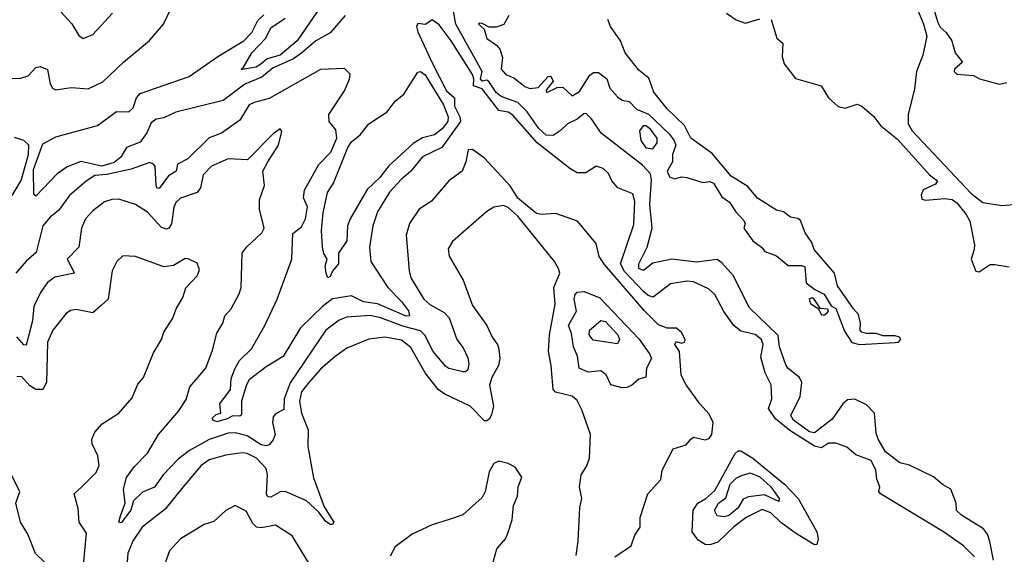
# Model space of a CAD drawing. Extents: x 1552033 to 1694788, y 811965 to 917215.
# Tile 331 of 632: x 1628567 to 1632715, y 875290 to 877544. Entities that reach past the tile are written whole.
import ezdxf

# ---------------------------------------------------------------- set-up
doc = ezdxf.new("R2010")
doc.units = 0

msp = doc.modelspace()

# ---------------------------------------------------------------- linework, layer by layer
at = {"layer": '0CON20XD'}
for points in [[(1632397.9, 877655), (1632435, 877532.5), (1632445, 877512.5), (1632469.5, 877489.5), (1632493.3, 877455), (1632507.5, 877405), (1632538.8, 877365), (1632505.6, 877335), (1632503.8, 877325), (1632515, 877313.8), (1632585, 877309.2), (1632610, 877295), (1632695, 877272.2), (1632725, 877279.4)], [(1628465, 877296.2), (1628572.6, 877297.4), (1628603.3, 877306.7), (1628635, 877342.5), (1628653.4, 877346.6), (1628684.1, 877334.1), (1628695, 877274.2), (1628705, 877255.6), (1628718, 877248), (1628785, 877258.2), (1628855, 877252.4), (1628917.6, 877282.4), (1629005, 877365.5), (1629113.9, 877456.1), (1629172.5, 877525), (1629202.7, 877587.3)], [(1629837.1, 877602.9), (1629735.9, 877455), (1629663.9, 877395), (1629610.4, 877379.6), (1629583.3, 877356.7), (1629564, 877344), (1629505, 877334.4)], [(1632337.4, 877615), (1632375, 877525.4), (1632388.5, 877475), (1632371.3, 877395), (1632344.7, 877325.3), (1632337.1, 877252.9), (1632309.6, 877145), (1632310, 877105), (1632326.8, 877075), (1632575, 876810.9), (1632625, 876773.1), (1632705, 876761.2), (1632755, 876764.3)], [(1629938.9, 877561.1), (1629875, 877488.5), (1629815, 877454.6), (1629755.2, 877405), (1629721.3, 877378.7), (1629635, 877341.1), (1629587.8, 877302.2), (1629515, 877272), (1629425, 877203.2), (1629225, 877154.3), (1629175, 877130.6), (1629142.5, 877125), (1629120.5, 877109.5), (1629102.7, 877067.3), (1629075, 877028), (1629016.9, 877005), (1628993.9, 876965), (1628965, 876941.5), (1628913.9, 876926.1), (1628825, 876945.8), (1628767, 876923), (1628725.4, 876894.6), (1628635, 876800), (1628627, 876807), (1628625, 876912.9), (1628665, 877020), (1628719.4, 877050.6), (1628895, 877097.5), (1628975, 877157.2), (1629027.3, 877155), (1629045, 877172.7), (1629059.3, 877215), (1629075, 877233.3), (1629280.8, 877305), (1629401.4, 877388.6), (1629511.3, 877455), (1629545, 877490.5), (1629570, 877540), (1629595.8, 877565)], [(1628738.9, 877578.9), (1628786.4, 877526.4), (1628817, 877477), (1628835, 877464.3), (1628875, 877482), (1628958.2, 877571.8)], [(1632589.4, 875279.4), (1632543.5, 875325), (1632458.9, 875385), (1632193.3, 875545), (1632187.1, 875555), (1632190.8, 875575), (1632177.4, 875607.4), (1632173.6, 875645), (1632154.5, 875685), (1632090, 875710), (1632052, 875742), (1632005, 875759), (1631975, 875758.3), (1631945, 875739.1), (1631915, 875745.4), (1631812.1, 875812.1), (1631751.8, 875861.8), (1631721.6, 875905), (1631736.2, 875945), (1631732.3, 876005), (1631707.1, 876055), (1631689.3, 876120.7), (1631698.9, 876175), (1631692.4, 876195), (1631665, 876217.2), (1631605, 876231.2), (1631575.6, 876255), (1631534, 876314), (1631495.6, 876385), (1631469, 876409), (1631405, 876438.3), (1631378.8, 876441.2), (1631309, 876431), (1631236.4, 876373.6), (1631215, 876380.7), (1631195, 876397.5), (1631115, 876482.9), (1631097.8, 876515), (1631155, 876681.2), (1631158, 876778), (1631149.8, 876809.8), (1631086.7, 876835), (1631061.2, 876865), (1631047.8, 876895), (1631025, 876917.3), (1630995, 876927.1), (1630952.1, 876897.9), (1630915, 876898.8), (1630885, 876916.2), (1630747.3, 877025), (1630645, 877141.6), (1630625, 877154.4), (1630585, 877161.5), (1630515, 877252.3), (1630478.6, 877265), (1630480.4, 877295), (1630475, 877312.5), (1630385, 877454.5), (1630335, 877521.9), (1630305, 877543.3), (1630276.7, 877523.3), (1630245, 877527.5), (1630238.8, 877515), (1630245, 877493.3), (1630302.9, 877365), (1630365, 877243.8), (1630398.8, 877215), (1630398.8, 877178.8), (1630421.7, 877135), (1630424.8, 877115), (1630345, 877005.2), (1630264.4, 876965.6), (1630214.8, 876905.2), (1630175, 876872.2), (1630125, 876816.6), (1630075, 876734.4), (1630055.4, 876675), (1630041.5, 876585), (1630046, 876525), (1630118.7, 876415), (1630176.2, 876356.2), (1630205, 876316.1), (1630210, 876295), (1630195, 876294.1), (1630075, 876345.5), (1630015, 876354.4), (1629965, 876380.2), (1629885, 876367.3), (1629843, 876335), (1629750, 876245), (1629676.7, 876123.3), (1629605, 876080.4), (1629534.2, 876025), (1629522.2, 876005), (1629501.1, 875935), (1629502.2, 875877.8), (1629495, 875872.4), (1629465, 875873.3), (1629441.3, 875861.3)], [(1629505, 877334.4), (1629500, 877335), (1629509.3, 877340.7), (1629545, 877403.8), (1629603.6, 877466.4), (1629625, 877510), (1629685, 877550)], [(1632670, 875265), (1632653.6, 875343.6), (1632643.6, 875375), (1632626.8, 875396.8), (1632534.5, 875455), (1632513.1, 875475), (1632512.9, 875505), (1632489.2, 875565), (1632455, 875584.4), (1632417, 875617), (1632315, 875665.3), (1632275, 875675.4), (1632215, 875722.2), (1632183.5, 875775), (1632175, 875800.8), (1632167.5, 875885), (1632135, 875920.8), (1632085, 875943.9), (1632055, 875940.6), (1632035, 875924), (1631990.3, 875859.7), (1631915, 875802.4), (1631895, 875806.8), (1631826.3, 875855), (1631815.6, 875875), (1631855.2, 875955), (1631862.6, 876015), (1631852.3, 876035), (1631805, 876073.3), (1631795, 876088.9), (1631768.4, 876165), (1631761.9, 876211.9), (1631640.5, 876330.5), (1631573.6, 876463.6), (1631525, 876518.2), (1631505, 876532.3), (1631418.2, 876521.8), (1631315, 876534.6), (1631235, 876518), (1631195, 876487.1), (1631175.3, 876495), (1631174.8, 876515), (1631211.1, 876585), (1631232, 876665), (1631222.1, 876765), (1631228.2, 876868.2), (1631224.3, 876894.3), (1631191.4, 876931.4), (1631016.7, 877065), (1630976.1, 877126.1), (1630955, 877146.9), (1630945, 877148.9), (1630915.5, 877125), (1630875, 877104.8), (1630844.5, 877075.5), (1630815, 877056.1), (1630785, 877056.7), (1630754.8, 877085), (1630705.1, 877155.1), (1630665.3, 877195.3), (1630595, 877219.6), (1630575, 877237.6), (1630543.1, 877283.1), (1630535, 877288.9), (1630515, 877285.5), (1630508.8, 877295), (1630515.5, 877325.5), (1630405.2, 877525), (1630395, 877580)], [(1630628.3, 877561.7), (1630606.1, 877523.9), (1630575, 877512.5), (1630545, 877512.5), (1630515, 877527.5), (1630505, 877530), (1630500, 877525), (1630523.9, 877503.9), (1630534.6, 877465), (1630576.4, 877436.4), (1630589.9, 877419.9), (1630601.8, 877385), (1630595.4, 877335), (1630615, 877312.3), (1630648.7, 877298.7), (1630695, 877262.7), (1630715.7, 877254.3), (1630752, 877258), (1630793.8, 877305), (1630805, 877305.7), (1630814, 877285), (1630783.8, 877246.2), (1630787.5, 877237.5), (1630831.8, 877258.2), (1630855, 877259.4), (1630895, 877222.5), (1630925, 877241.5), (1630969.5, 877310.5), (1630985, 877321.6), (1631005, 877321.2), (1631040.4, 877295), (1631053.1, 877255), (1631085, 877219), (1631105, 877205.3), (1631135, 877198.5), (1631165, 877166.4), (1631216.3, 877146.3), (1631302.6, 877062.6), (1631324.1, 877035), (1631330.9, 877015), (1631317.7, 876975), (1631317.8, 876945), (1631295.3, 876905), (1631305, 876881.8), (1631325, 876872.5), (1631355, 876881.2), (1631378.3, 876878.3), (1631445, 876857.5), (1631475, 876861.2), (1631490, 876855), (1631525, 876797.5), (1631556.7, 876775), (1631583.6, 876733.6), (1631617.3, 876697.3), (1631623.3, 876685), (1631617.5, 876665), (1631655, 876611.2), (1631692.5, 876585), (1631706.4, 876566.4), (1631755, 876548), (1631805, 876507.5), (1631861.7, 876508.3), (1631875, 876502.5), (1631880, 876435), (1631916.4, 876406.4), (1631956.4, 876386.4), (1631985, 876337.5), (1632005, 876326.7), (1632041.2, 876231.2), (1632073.2, 876183.2), (1632105.2, 876175.2), (1632255, 876182.3), (1632269.4, 876185), (1632279.6, 876195), (1632273.5, 876205), (1632255, 876210.9), (1632205, 876211.2), (1632175, 876220.9), (1632135, 876220.7), (1632115, 876227.1), (1632107.1, 876235), (1632108.9, 876265), (1632100.7, 876300.7), (1632080, 876325), (1632012, 876422), (1632000.2, 876475), (1631914.6, 876574.6), (1631903.8, 876605), (1631875.8, 876645), (1631856.9, 876696.9), (1631845, 876705.2), (1631815, 876711), (1631785, 876734.4), (1631755, 876741.2), (1631675, 876791.5), (1631635, 876841.4), (1631564.4, 876884.4), (1631485, 876980.4), (1631395, 877044.2), (1631367.4, 877097.4), (1631295, 877168.7), (1631238, 877238), (1631217.9, 877297.9), (1631175, 877331), (1631118.4, 877405), (1631098.7, 877455), (1631055.4, 877515.4), (1631044.9, 877545)], [(1631545, 877571.2), (1631585, 877543.3), (1631625, 877530), (1631685, 877548)], [(1631733.3, 877545), (1631756.4, 877466.4), (1631782.5, 877445), (1631778.8, 877388.8), (1631787.8, 877357.8), (1631835, 877296.2), (1631943.3, 877265), (1631974.4, 877214.4), (1632015, 877177.5), (1632045, 877171.1), (1632095, 877187.8), (1632115, 877180), (1632166, 877136), (1632195, 877096.5), (1632265, 877040), (1632399.7, 876889.7), (1632433, 876865), (1632425, 876850.8), (1632373.8, 876826.2), (1632365.4, 876805), (1632367.4, 876787.4), (1632382.7, 876782.7), (1632465, 876790.4), (1632495, 876785.6), (1632515, 876771.9), (1632555, 876722.3), (1632569.1, 876695), (1632589, 876595), (1632588.4, 876575), (1632574.7, 876535), (1632595, 876484), (1632608.8, 876481.2), (1632655, 876512.5), (1632675, 876512.5), (1632735, 876502.5)], [(1629441.3, 875861.3), (1629397.9, 875847.9), (1629381.2, 875855), (1629379.1, 875865), (1629395, 875879.3), (1629414, 875885), (1629410.7, 875925), (1629454.8, 875985), (1629458.3, 876031.7), (1629475, 876074.4), (1629493, 876107), (1629543.8, 876156.2), (1629600.5, 876255), (1629651.5, 876365), (1629714.2, 876535), (1629717.9, 876642.1), (1629755, 876671.2), (1629771.6, 876705), (1629780, 876755), (1629762.3, 876792.3), (1629766.5, 876825), (1629826.9, 876933.1), (1629877.5, 876985), (1629902.9, 877045), (1629899.1, 877079.1), (1629871.1, 877115), (1629870, 877145), (1629935.4, 877244.6), (1629957, 877293), (1629958.8, 877315), (1629935, 877338.6), (1629835, 877334.3), (1629618.6, 877211.4), (1629554.4, 877195.6), (1629534.4, 877185), (1629495, 877120.8), (1629417.5, 877065), (1629365, 877045.6), (1629275, 876956.8), (1629232.2, 876935), (1629226.2, 876905), (1629194.4, 876885.6), (1629155, 876832.2), (1629145, 876835.8), (1629142.3, 876845), (1629138.2, 876925), (1629131.1, 876935), (1629115, 876941.5), (1629036.8, 876913.2), (1628935, 876891.4), (1628883.4, 876886.6), (1628846.6, 876863.4), (1628777.3, 876802.7), (1628730.8, 876739.2), (1628695, 876711.8), (1628664.2, 876675), (1628637, 876563), (1628595, 876526.4), (1628551.2, 876475)], [(1629865, 876456), (1629858.2, 876475), (1629853.9, 876505), (1629862, 876535), (1629848.2, 876558.2), (1629842.9, 876585), (1629838.2, 876655), (1629845, 876730), (1629863.8, 876815), (1629889.1, 876855), (1629949.6, 877005), (1629965, 877028.5), (1630001.1, 877058.9), (1630038.3, 877105), (1630115.3, 877155), (1630149.1, 877200.9), (1630185, 877230), (1630245, 877322.2), (1630255, 877326.2), (1630275, 877312.1), (1630352.6, 877185), (1630372.6, 877135), (1630371.4, 877115), (1630346.4, 877083.6), (1630315, 877058.4), (1630263.8, 877046.2), (1630225, 877022.7), (1630121.7, 876928.3), (1630085, 876878.9), (1630031.6, 876828.4), (1629958.7, 876705), (1629947.7, 876675), (1629945, 876611.2), (1629910, 876560), (1629910.9, 876515), (1629885.6, 876484.4), (1629875, 876460.8), (1629865, 876456)], [(1631235, 876999.2), (1631253.2, 877025), (1631252.7, 877045), (1631225, 877083), (1631205, 877096.2), (1631193.8, 877096.2), (1631178.9, 877075), (1631183.3, 877035), (1631205, 877004.2), (1631235, 876999.2)], [(1628535, 876803), (1628573.3, 876866.7), (1628605, 876975.6), (1628605.6, 877015), (1628585, 877034.7), (1628545, 877047.5)], [(1628992.4, 875452.4), (1629011.6, 875505), (1629004.1, 875564.1), (1629016.7, 875613.3), (1629050.4, 875659.6), (1629105, 875715.7), (1629151.8, 875795), (1629238.2, 875895), (1629267.9, 875942.1), (1629284, 875996), (1629350.8, 876075), (1629379.4, 876150.6), (1629397.7, 876222.3), (1629423.6, 876265), (1629431.4, 876295), (1629457.8, 876325), (1629492, 876388), (1629500, 876415), (1629505, 876560), (1629522.7, 876585), (1629587.8, 876645), (1629597.3, 876665), (1629577.8, 876745), (1629576.8, 876785), (1629598, 876845), (1629591.9, 876905), (1629613.2, 876945), (1629658, 877015), (1629672, 877072), (1629665, 877083.8), (1629635, 877062.7), (1629527.3, 876952.7), (1629445, 876956.9), (1629375, 876926.4), (1629340.7, 876889.3), (1629328.6, 876835), (1629315.5, 876815), (1629245, 876791.5), (1629225, 876773.6), (1629216.5, 876753.5), (1629206.5, 876683.5), (1629195, 876665.3), (1629185, 876660.4), (1629165, 876668.1), (1629105, 876732.3), (1629055, 876765.4), (1628985, 876787.7), (1628955, 876786.1), (1628925, 876776.1), (1628875, 876737.9), (1628845, 876704.4), (1628827.5, 876665), (1628816.7, 876585), (1628766.9, 876535), (1628798.6, 876475), (1628715, 876458.3), (1628684, 876436), (1628655, 876394), (1628627, 876335), (1628621, 876275), (1628595, 876171.1), (1628585, 876172.5), (1628555, 876207)], [(1631075, 875278.6), (1631143.1, 875325), (1631159.1, 875370.9), (1631180.6, 875405), (1631180.8, 875445), (1631212.9, 875545), (1631267.5, 875605), (1631274.4, 875645), (1631320, 875735), (1631375, 875751.4), (1631393.8, 875775), (1631405.7, 875784.3), (1631455, 875773.1), (1631472.4, 875777.6), (1631482.3, 875795), (1631488.2, 875845), (1631471.4, 875881.4), (1631431.8, 875925), (1631374.4, 876005), (1631353.8, 876045), (1631346.7, 876145), (1631327.5, 876175), (1631333.3, 876186.7), (1631355, 876180), (1631367.5, 876185), (1631370, 876195), (1631355.8, 876225.8), (1631333.9, 876243.9), (1631295, 876243.8), (1631257.9, 876257.9), (1631197.8, 876317.8), (1631031.2, 876511.2), (1631008.7, 876545), (1630995, 876600), (1630917.5, 876695), (1630826.4, 876726.4), (1630765, 876722.5), (1630745, 876726.7), (1630665, 876791.8), (1630633.4, 876843.4), (1630525, 876960.8), (1630475, 876997.3), (1630456.2, 876995), (1630446.7, 876945), (1630430.6, 876905), (1630375, 876864.3), (1630301.4, 876778.6), (1630249.5, 876745), (1630208.9, 876685), (1630195.5, 876635), (1630207.7, 876485), (1630215.5, 876455), (1630269.6, 876365), (1630295, 876342.6), (1630355, 876309.6), (1630376.5, 876286.5), (1630409.3, 876195), (1630435, 876160), (1630455, 876118), (1630459.6, 876095), (1630455, 876068), (1630445, 876059.4), (1630435, 876059.5), (1630375, 876073.7), (1630362, 876082), (1630308.4, 876145), (1630274.5, 876214.5), (1630255, 876232), (1630185, 876249.8), (1630087.6, 876287.6), (1630043.1, 876296.9), (1629945, 876290.4), (1629912.8, 876277.2), (1629857.5, 876235), (1629707.1, 876012.9), (1629681.2, 875945), (1629679.8, 875900.2), (1629645, 875881.9), (1629635, 875870), (1629632.9, 875845), (1629643.7, 875795), (1629635, 875772.2), (1629618.1, 875751.9), (1629605, 875746.6), (1629585, 875751.2), (1629525, 875789.9), (1629475, 875802.6), (1629445, 875800.8), (1629365, 875774.1), (1629282.9, 875727.1), (1629235, 875691.7), (1629171.2, 875625), (1629135, 875572.5), (1629085, 875551.8), (1629047.2, 875515), (1629035, 875475.4), (1628995, 875423.3), (1628984.6, 875425), (1628992.4, 875452.4)], [(1630911.2, 875285), (1630920.5, 875345), (1630927.3, 875487.3), (1630935.5, 875525), (1630925.3, 875575), (1630931.8, 875625), (1630955, 875660.5), (1630967.2, 875695), (1630971.2, 875795), (1630935, 875898.9), (1630915, 875938.5), (1630895, 875956.4), (1630825, 875974), (1630814.2, 875984.2), (1630805.9, 876085.9), (1630794.4, 876145), (1630799.7, 876215), (1630822.6, 876345), (1630816.9, 876415), (1630843.2, 876475), (1630837.7, 876495), (1630820.1, 876525), (1630665, 876716), (1630625, 876751.8), (1630605, 876760.9), (1630565, 876753.3), (1630535, 876735.6), (1630390.7, 876609.3)], [(1630390.7, 876609.3), (1630372.6, 876577.4), (1630376.5, 876546.5), (1630436, 876446), (1630475, 876339.2), (1630534.5, 876255), (1630557.5, 876205), (1630580, 876175), (1630585.4, 876155.4), (1630589.6, 876115), (1630584.1, 876085.9), (1630556.2, 876035), (1630547, 876003), (1630562.9, 875915), (1630555, 875877.5), (1630545, 875860), (1630535, 875852.2), (1630525, 875853.1), (1630465.1, 875915.1), (1630357.9, 875965), (1630329.7, 875985), (1630275, 876055.3), (1630215, 876161.5), (1630175, 876193.1), (1630105.2, 876205.2), (1630037.5, 876197.5), (1629945, 876158.7), (1629895.8, 876124.2), (1629835, 876071.1), (1629785.6, 876015), (1629755, 875974.6), (1629746, 875935), (1629753.8, 875885), (1629782, 875815), (1629780.4, 875745), (1629805, 875612.9), (1629849.6, 875489.6), (1629890.6, 875425), (1629885, 875416), (1629875, 875415.6), (1629855, 875430), (1629827.6, 875467.6), (1629775.2, 875515.2), (1629705, 875546.9), (1629685, 875554.2), (1629665, 875552.9), (1629625, 875531.4), (1629611.9, 875531.9), (1629606.4, 875545), (1629611, 875625), (1629605, 875651.1), (1629565.3, 875695), (1629525, 875714.7), (1629505, 875717.5), (1629435, 875707.4), (1629365, 875688.9), (1629331.9, 875665), (1629255.2, 875574.8), (1629179.9, 875480.1), (1629083.4, 875405), (1629045, 875347.5), (1629023.4, 875295), (1629015.9, 875205)], [(1628830.7, 875185), (1628848.5, 875378.5), (1628817.5, 875425), (1628813, 875483), (1628796.2, 875545), (1628828.8, 875575), (1628889.2, 875635), (1628902.5, 875665), (1628895.8, 875705), (1628871.9, 875755), (1628870.8, 875775), (1628884.3, 875805), (1628915, 875839.4), (1628984.6, 875885.4), (1629040.9, 875949.1), (1629065, 876007.5), (1629088.8, 876035), (1629131.1, 876138.9), (1629164.3, 876195), (1629175, 876226.2), (1629212.2, 876285), (1629226.4, 876325), (1629255, 876372.9), (1629266.6, 876413.4), (1629315, 876464.3), (1629325, 876490), (1629315, 876518), (1629276.4, 876536.4), (1629265, 876536.7), (1629215, 876508.1), (1629175, 876502), (1629055, 876546), (1629001.2, 876548.8), (1628977.1, 876525), (1628956.7, 876485), (1628939.4, 876365), (1628910.8, 876339.2), (1628875, 876308.5), (1628805, 876322.2), (1628781.7, 876318.3), (1628762.5, 876305), (1628706.5, 876235), (1628683.8, 876185), (1628680.3, 876015), (1628665, 875984.6), (1628635, 875984.7), (1628610.3, 876000.3), (1628575, 876040), (1628555, 876038.6)], [(1631105, 875991.2), (1631057.5, 876005), (1631037.3, 876047.3), (1631015, 876064), (1630961.7, 876058.3), (1630924.4, 876075), (1630916.6, 876125), (1630900.6, 876165), (1630891.4, 876221.4), (1630879.3, 876255), (1630913.2, 876315), (1630903.3, 876365), (1630907.1, 876385), (1630915.6, 876395), (1630945, 876397.5), (1631011.5, 876371.5), (1631177.3, 876197.3), (1631220.6, 876135), (1631229.2, 876115), (1631207.3, 876075), (1631205, 876037.5), (1631175, 876028.5), (1631145, 876002), (1631125, 875993.8), (1631105, 875991.2)], [(1631955, 876297.5), (1631945, 876300), (1631933.6, 876323.6), (1631900, 876345), (1631895, 876367.5), (1631905, 876373.3), (1631909.5, 876369.5), (1631938.3, 876328.3), (1631970, 876325), (1631972.5, 876315), (1631965, 876303.3), (1631955, 876297.5)], [(1631085, 876176.8), (1630982.6, 876192.6), (1630966.2, 876215), (1630967.4, 876235), (1631015, 876275.4), (1631035, 876271.7), (1631087, 876215), (1631094.2, 876195), (1631085, 876176.8)], [(1631475, 875329.3), (1631455, 875330.7), (1631425, 875349.2), (1631400.6, 875385), (1631404.2, 875475.8), (1631423.7, 875505), (1631458.2, 875525), (1631495, 875558.5), (1631580.6, 875715), (1631593.4, 875726.6), (1631605, 875725.9), (1631655, 875694.6), (1631726.9, 875636.9), (1631788.4, 875585), (1631846.2, 875525), (1631924.7, 875385), (1631930.8, 875355), (1631925, 875330.6), (1631915, 875330), (1631835, 875379.2), (1631773.4, 875423.4), (1631731.1, 875465), (1631695, 875479.4), (1631627.9, 875445), (1631575, 875406.2), (1631508.9, 875341.1), (1631475, 875329.3)], [(1630548.8, 875211.2), (1630576.6, 875313.4), (1630614.3, 875355), (1630622.5, 875375), (1630642.2, 875435), (1630647.5, 875495), (1630663.8, 875535), (1630666.7, 875575), (1630682.5, 875615), (1630655, 875657.5), (1630625, 875673.3), (1630585, 875682.5), (1630565, 875672.5), (1630545, 875637.5), (1630527.5, 875555), (1630515, 875529.2), (1630433.8, 875456.2), (1630376.5, 875436.5), (1630305, 875414.4), (1630221.1, 875375), (1630149.3, 875320.7), (1630127.5, 875282.5)], [(1628673.8, 875255), (1628633.3, 875293.3), (1628601.1, 875375), (1628570, 875425), (1628550.6, 875505), (1628568, 875555), (1628523, 875643)], [(1631535, 875448.5), (1631505, 875452.5), (1631493.8, 875475), (1631510.8, 875505), (1631541.6, 875528.4), (1631560.3, 875585), (1631585, 875611.3), (1631605, 875621.2), (1631645, 875633.9), (1631685, 875616.5), (1631731.9, 875575), (1631766.5, 875525), (1631765, 875513.1), (1631705, 875540.3), (1631637.6, 875532.4), (1631615, 875521.8), (1631592.3, 875485), (1631555, 875453.8), (1631535, 875448.5)], [(1629783.6, 875255), (1629715, 875367.1), (1629645, 875413.1), (1629585, 875401.8), (1629564.8, 875404.8), (1629549.4, 875419.4), (1629521.7, 875471.7), (1629475, 875496.2), (1629435, 875474), (1629385, 875428.6), (1629345, 875415.7), (1629245, 875355.7), (1629198.2, 875305), (1629165.5, 875215)]]:
    msp.add_lwpolyline(points, dxfattribs=at)

doc.saveas('drawing.dxf')
